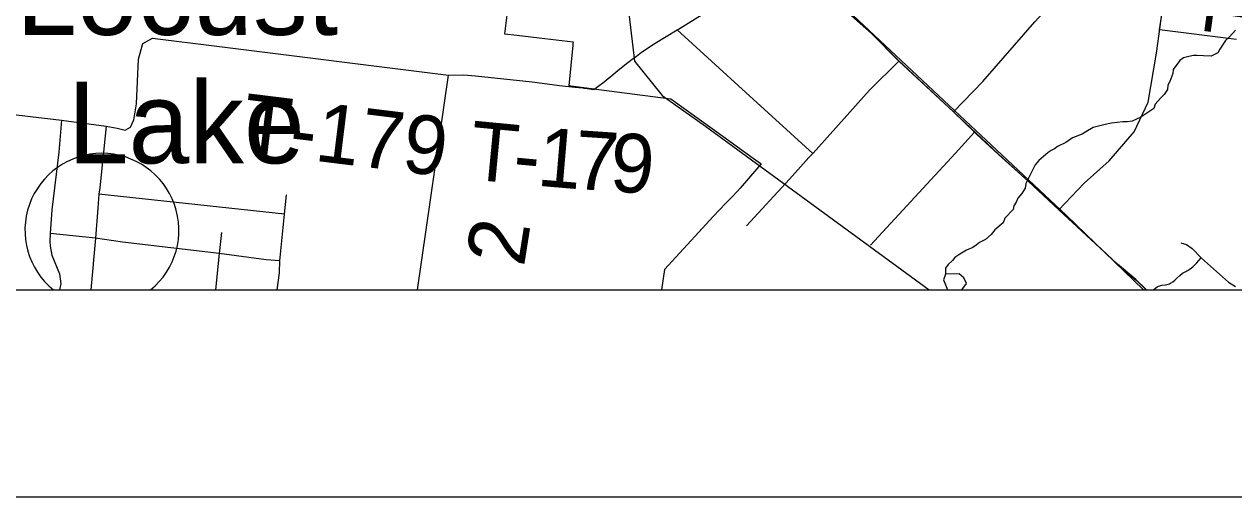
# Model space of a CAD drawing. Extents: x 0 to 34, y 0 to 22.
# Drawn here: x 7.771 to 8.355, y 14 to 14.228 of the extents above; entities that cross this region are included whole.
import ezdxf

# ---------------------------------------------------------------- set-up
doc = ezdxf.new("R2010")
doc.units = 0
for name, color, linetype in [('GM_X_City_Street', 7, 'Continuous'), ('GM_X_Corporation', 7, 'Continuous'), ('GM_X_Interstate_Shield', 7, 'Continuous'), ('GM_X_Minor_River', 7, 'Continuous'), ('GM_X_Rail_Line', 7, 'Continuous'), ('GM_X_State_Route', 7, 'Continuous'), ('GM_X_Township_Road', 7, 'Continuous'), ('GM_X_Township_Road_Text', 7, 'Continuous'), ('GM_X_Unincorporated_Location', 7, 'Continuous'), ('GM_X_Unincorporated_Text', 7, 'Continuous'), ('SH_Cut_Line', 7, 'Continuous'), ('SH_Data', 7, 'Continuous')]:
    doc.layers.add(name, color=color, linetype=linetype)

msp = doc.modelspace()

# ---------------------------------------------------------------- linework, layer by layer
at = {"layer": 'GM_X_City_Street'}
for points in [[(8.35642, 14.22112), (8.31928, 14.22581), (8.32027, 14.23313), (8.32105, 14.23883), (8.32122, 14.24012), (8.32147, 14.24198), (8.32171, 14.24381), (8.32368, 14.25753), (8.32382, 14.25847), (8.32532, 14.26892), (8.32561, 14.27098), (8.32699, 14.28058), (8.32728, 14.28261), (8.32968, 14.29935), (8.33266, 14.31898), (8.33409, 14.3189), (8.33701, 14.31874), (8.33962, 14.31859), (8.34221, 14.31845), (8.34479, 14.3183), (8.34738, 14.31816), (8.34996, 14.31801), (8.35258, 14.31787), (8.37017, 14.31688)], [(8.004, 14.2342), (8.00271, 14.22387), (8.0086, 14.22317), (8.02217, 14.22156), (8.03585, 14.21994), (8.03577, 14.21905), (8.03571, 14.21849), (8.03569, 14.21829), (8.03375, 14.19873), (8.03426, 14.19867), (8.03438, 14.19866), (8.03453, 14.19864), (8.03469, 14.19862), (8.046, 14.19728), (8.04834, 14.19697), (8.04837, 14.19697), (8.08303, 14.19243), (8.09047, 14.18707), (8.1093, 14.17351), (8.11526, 14.16921), (8.12292, 14.1637), (8.1268, 14.1609), (8.12562, 14.15962), (8.11655, 14.14918), (8.11527, 14.14782), (8.11256, 14.14494), (8.10969, 14.14189), (8.10356, 14.13552), (8.09836, 14.12984), (8.08002, 14.10982), (8.07855, 14.1), (8.43639, 14.1)]]:
    msp.add_lwpolyline(points, dxfattribs=at)
at = {"layer": 'GM_X_Corporation'}
for points in [[(5.48474, 14.1), (8.31297, 14.1), (8.3078, 14.10505), (8.29895, 14.11253), (8.2838, 14.12663), (8.27045, 14.13897), (8.25558, 14.15283), (8.24138, 14.16567), (8.23073, 14.17565), (8.21957, 14.1863), (8.1932, 14.21081), (8.17994, 14.22424), (8.16473, 14.23768)], [(8.16473, 14.23768), (8.17994, 14.22424), (8.1932, 14.21081), (8.21957, 14.1863), (8.23073, 14.17565), (8.24138, 14.16567), (8.25558, 14.15283), (8.27045, 14.13897), (8.2838, 14.12663), (8.29895, 14.11253), (8.3078, 14.10505), (8.31297, 14.1), (8.9, 14.1)]]:
    msp.add_lwpolyline(points, dxfattribs=at)
at = {"layer": 'GM_X_Interstate_Shield'}
msp.add_line((7.78472, 14.1), (7.83166, 14.1), dxfattribs=at)
msp.add_arc((7.80819, 14.12886), 0.0372, 309.11441, 230.88559, dxfattribs=at)
at = {"layer": 'GM_X_Minor_River'}
for points in [[(8.35588, 14.22559), (8.35471, 14.22409), (8.35278, 14.22204), (8.35104, 14.22054), (8.34831, 14.21641), (8.34733, 14.21471), (8.34426, 14.21306), (8.34046, 14.21312), (8.33742, 14.21337), (8.33571, 14.2134), (8.33342, 14.21287), (8.33075, 14.21215), (8.32902, 14.21085), (8.3259, 14.20653), (8.32568, 14.20463), (8.32429, 14.20085), (8.32331, 14.19897), (8.32308, 14.19688), (8.32152, 14.19444), (8.31978, 14.19275), (8.31707, 14.18976), (8.31646, 14.18768), (8.31012, 14.18361), (8.30609, 14.18158), (8.30362, 14.18125), (8.30153, 14.18128), (8.296, 14.18062), (8.29295, 14.17991), (8.28722, 14.17849), (8.28358, 14.17646), (8.28185, 14.17535), (8.27726, 14.17353), (8.27399, 14.17131), (8.26996, 14.16928), (8.26842, 14.16817), (8.26689, 14.16743), (8.26535, 14.16651), (8.26091, 14.16259), (8.25917, 14.16053), (8.25799, 14.15827), (8.25622, 14.15469), (8.25464, 14.15148), (8.25423, 14.14921), (8.25266, 14.14657), (8.25072, 14.14432), (8.24993, 14.14244), (8.24876, 14.14075), (8.24854, 14.13885), (8.24448, 14.13473), (8.24368, 14.13247), (8.23963, 14.12911), (8.23788, 14.12686), (8.23518, 14.12444), (8.2323, 14.12297), (8.23057, 14.12166), (8.22903, 14.12055), (8.22597, 14.11927), (8.2227, 14.11724), (8.2204, 14.11576), (8.21923, 14.11425), (8.21711, 14.11239), (8.21575, 14.11051), (8.21589, 14.10766)], [(8.21589, 14.10766), (8.2149, 14.10484), (8.21678, 14.1)], [(8.22363, 14.1), (8.22589, 14.10313), (8.22461, 14.10582), (8.22236, 14.10776), (8.21589, 14.10766)]]:
    msp.add_lwpolyline(points, dxfattribs=at)
at = {"layer": 'GM_X_Rail_Line'}
for points in [[(8.09411, 14.30513), (8.08214, 14.28401), (8.06662, 14.25933), (8.06284, 14.23362), (8.06546, 14.21057), (8.07885, 14.19397), (8.09979, 14.17922), (8.20796, 14.1)], [(8.09411, 14.30513), (8.27405, 14.13622), (8.31151, 14.1)]]:
    msp.add_lwpolyline(points, dxfattribs=at)
at = {"layer": 'GM_X_State_Route'}
msp.add_lwpolyline([(8.14158, 14.25774), (8.15477, 14.2465), (8.16484, 14.23741), (8.18006, 14.22398), (8.19332, 14.21055), (8.21969, 14.18604), (8.22983, 14.17635), (8.23085, 14.17539), (8.24149, 14.16541), (8.25569, 14.15257), (8.27057, 14.13871), (8.28392, 14.12637), (8.29907, 14.11226), (8.30792, 14.10479), (8.31282, 14.1)], dxfattribs=at)
at = {"layer": 'GM_X_Township_Road'}
for p, q in [((7.96067, 14.1), (7.97571, 14.20386)), ((7.89637, 14.13658), (7.80663, 14.14638)), ((7.80509, 14.12498), (7.78323, 14.12725))]:
    msp.add_line(p, q, dxfattribs=at)
for points in [[(8.27057, 14.13871), (8.28274, 14.15155), (8.29496, 14.16246), (8.30704, 14.1764), (8.31374, 14.19072), (8.31783, 14.21452), (8.31954, 14.22731), (8.32211, 14.2465), (8.32973, 14.29782), (8.3327, 14.31808), (8.33374, 14.32671), (8.33387, 14.32772), (8.33552, 14.34148)], [(8.04588, 14.19695), (8.04783, 14.19835), (8.05088, 14.2006), (8.05752, 14.20617), (8.06084, 14.20888), (8.06435, 14.21155), (8.06644, 14.21306), (8.06891, 14.2149), (8.07552, 14.21925), (8.08621, 14.22568), (8.08687, 14.22608), (8.12712, 14.25116), (8.13992, 14.2595)], [(8.21969, 14.18604), (8.23389, 14.20074), (8.25901, 14.22958), (8.26443, 14.23563), (8.26702, 14.23945)], [(7.64839, 14.19845), (7.6902, 14.19372), (7.71175, 14.19116), (7.73475, 14.18843), (7.75581, 14.18593), (7.78865, 14.18203), (7.81022, 14.17915), (7.81557, 14.1782), (7.81936, 14.17732), (7.82192, 14.17871), (7.82368, 14.18222), (7.82485, 14.19005), (7.8258, 14.21156), (7.82799, 14.21917), (7.83268, 14.22166), (7.86369, 14.21785), (7.97571, 14.20386), (7.98312, 14.20394), (7.98877, 14.20357), (8.01604, 14.2006), (8.02926, 14.19892), (8.03075, 14.19876)], [(8.08621, 14.22568), (8.11936, 14.19538), (8.15163, 14.16597)], [(8.11967, 14.13101), (8.14037, 14.15362), (8.14977, 14.16397), (8.15163, 14.16597), (8.15184, 14.1662), (8.17907, 14.19665), (8.19332, 14.21055)], [(8.03075, 14.19876), (8.0367, 14.19808), (8.04055, 14.19768), (8.04103, 14.19763)], [(8.04103, 14.19763), (8.04151, 14.19758), (8.04588, 14.19695)], [(7.78865, 14.18203), (7.78732, 14.16664), (7.78399, 14.13871), (7.78323, 14.12725), (7.78307, 14.12348), (7.78323, 14.1212), (7.78393, 14.11683), (7.78769, 14.10773), (7.78833, 14.10304), (7.78775, 14.1)], [(7.81022, 14.17915), (7.80722, 14.14938), (7.80663, 14.14638), (7.80616, 14.13947), (7.80509, 14.12498), (7.80289, 14.1)], [(8.17961, 14.12168), (8.22053, 14.16604), (8.22983, 14.17635)], [(7.89283, 14.1), (7.89404, 14.10835), (7.89413, 14.11416), (7.89637, 14.13658), (7.89735, 14.14595)], [(7.86599, 14.12773), (7.86492, 14.11764), (7.86312, 14.1)], [(7.89413, 14.11416), (7.88752, 14.11463), (7.86492, 14.11764), (7.81811, 14.12309), (7.80509, 14.12498)], [(8.32959, 14.1228), (8.33226, 14.122), (8.33493, 14.11999), (8.33935, 14.11558)], [(8.31618, 14.1), (8.3167, 14.10042), (8.31811, 14.10149), (8.31875, 14.10179), (8.31933, 14.10199), (8.32034, 14.10226), (8.32213, 14.10256), (8.32339, 14.10284), (8.32404, 14.10303), (8.32455, 14.10327), (8.32563, 14.1039), (8.32655, 14.10475), (8.32767, 14.10574), (8.32912, 14.10703), (8.33038, 14.10805), (8.33122, 14.10864), (8.33198, 14.10899), (8.33246, 14.10919), (8.33287, 14.10941), (8.33315, 14.10959), (8.33354, 14.10986), (8.33469, 14.11068), (8.33527, 14.11114), (8.33627, 14.1121), (8.33706, 14.11302), (8.33935, 14.11558), (8.33948, 14.11545), (8.34816, 14.1077), (8.35257, 14.10376), (8.35591, 14.10169)]]:
    msp.add_lwpolyline(points, dxfattribs=at)
at = {"layer": 'GM_X_Unincorporated_Location'}
msp.add_line((7.80819, 14.12886), (7.80819, 14.12886), dxfattribs=at)
at = {"layer": 'SH_Cut_Line'}
msp.add_lwpolyline([(5.60301, 15.02173), (5.5402, 14.5449), (5.49472, 14.18022), (5.49031, 14.14478), (5.48934, 14.13697), (5.48791, 14.12545), (5.48474, 14.1), (8.9, 14.1), (8.9, 20.9)], dxfattribs=at)
at = {"layer": 'SH_Data'}
for p, q in [((2.1, 14.1), (8.9, 14.1)), ((2, 14), (9, 14))]:
    msp.add_line(p, q, dxfattribs=at)

# ---------------------------------------------------------------- texts
at = {"layer": 'GM_X_Township_Road_Text'}
for s, height, rotation, p in [('T-206', 0.028409, 82.14822, (8.36889, 14.22046)), ('T-179', 0.028409, 352.97996, (7.87484, 14.1669)), ('T', 0.02841, 354.55957, (7.98499, 14.15357)), ('1', 0.02841, 355.14281, (8.01793, 14.15045)), ('7', 0.02841, 356.16475, (8.03578, 14.14894)), ('9', 0.02841, 356.15269, (8.0531, 14.14778)), ('-', 0.02841, 354.62393, (8.00614, 14.15156)), ('2', 0.02841, 81.00693, (8.01207, 14.11078))]:
    msp.add_text(s, height=height, rotation=rotation, dxfattribs=at).set_placement(p)
at = {"layer": 'GM_X_Unincorporated_Text'}
for s, p in [('Locust', (7.7667, 14.22332)), ('Lake', (7.7917, 14.16123))]:
    msp.add_text(s, height=0.039489, rotation=0.00001, dxfattribs=at).set_placement(p)

doc.saveas('drawing.dxf')
